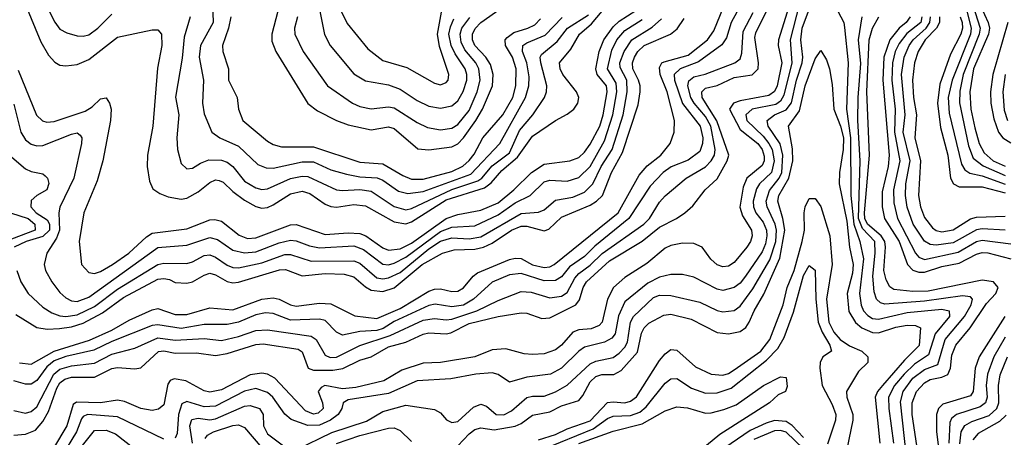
# Model space of a CAD drawing. Header units: inches. Extents: x 990535 to 1117859, y 769386 to 892122.
# Tile 332 of 656: x 1072570 to 1075987, y 782331 to 783780. Entities that reach past the tile are written whole.
import ezdxf

# ---------------------------------------------------------------- set-up
doc = ezdxf.new("R2010")
doc.units = ezdxf.units.IN
doc.header["$MEASUREMENT"] = 0
doc.layers.add('B0778', color=7, linetype='Continuous')

msp = doc.modelspace()

# ---------------------------------------------------------------- linework, layer by layer
at = {"layer": 'B0778', "color": 5}
for points, elevation in [([(1075867.5, 783910), (1075930.6, 783770), (1075935.5, 783750), (1075931.5, 783730), (1075879.7, 783610), (1075866.9, 783530), (1075870.7, 783470), (1075884.7, 783404.7), (1075899.7, 783350), (1075917.4, 783317.4), (1075948.6, 783290), (1075990, 783271.3)], 3380), ([(1072642.4, 783870), (1072691.9, 783771.9), (1072710, 783747.3), (1072734.3, 783734.3), (1072770, 783723.9), (1072790, 783722.5), (1072810, 783728), (1072841.4, 783750), (1072890, 783799.6)], 3440), ([(1073238.5, 783870), (1073241.2, 783770), (1073197.3, 783690), (1073192.5, 783650), (1073207.9, 783570), (1073204.6, 783490), (1073210, 783453.7), (1073236.6, 783390), (1073265.2, 783370), (1073330, 783340.8), (1073396.9, 783276.9), (1073425.5, 783265.5), (1073450, 783265), (1073550, 783286.6), (1073590, 783286.2), (1073650, 783259), (1073703.7, 783243.7), (1073750, 783234.9), (1073811, 783231), (1073830, 783222.7), (1073884.8, 783184.8), (1073916.5, 783176.5), (1073970, 783184), (1074135.8, 783244.2), (1074236.3, 783350), (1074325.6, 783510), (1074337.2, 783550), (1074338.4, 783581.6), (1074330, 783630), (1074314.5, 783670), (1074316.2, 783690), (1074330, 783699.8), (1074393.9, 783726.1), (1074452.4, 783787.6)], 3460), ([(1072570, 782588.7), (1072610, 782584.8), (1072690, 782629.4), (1072812.4, 782667.6), (1072890, 782702.5), (1072950, 782737.2), (1073030, 782772.5), (1073050, 782777.1), (1073110, 782756.7), (1073150, 782756.4), (1073230, 782779.5), (1073310, 782773.2), (1073410, 782809.8), (1073450, 782814.1), (1073470, 782810.3), (1073510, 782790.4), (1073530, 782786), (1073610, 782795.9), (1073650, 782794), (1073732.6, 782752.6), (1073810, 782742.9), (1073890, 782777.4), (1073990, 782837.8), (1074010, 782845.3), (1074030, 782846.4), (1074070, 782837), (1074090, 782837.5), (1074110, 782848.9), (1074143.4, 782890), (1074158.7, 782901.3), (1074270, 782948.1), (1074290, 782952.5), (1074310, 782950.6), (1074350, 782929.6), (1074390, 782919.9), (1074410, 782922.2), (1074425.2, 782930), (1074647.1, 783110), (1074719.6, 783240.4), (1074747.6, 783272.4), (1074795.3, 783310), (1074827.2, 783350), (1074840.9, 783390), (1074842.6, 783430), (1074816.6, 783530), (1074792.7, 783590), (1074790, 783614.5), (1074798.3, 783630), (1074806.3, 783633.7), (1074890, 783657.3), (1074957.4, 783710), (1074978.6, 783741.4), (1075022.6, 783850)], 3280), ([(1075275.9, 783835.9), (1075244.1, 783710), (1075250, 783630), (1075222.1, 783517.9), (1075210, 783497), (1075194, 783486), (1075112.2, 783470), (1075089.9, 783450), (1075092.9, 783430), (1075150, 783375.7), (1075170.3, 783350), (1075181, 783330), (1075188.3, 783290), (1075178.5, 783250), (1075137.3, 783210), (1075126.8, 783193.2), (1075115.7, 783150), (1075116.6, 783130), (1075125.1, 783110), (1075150, 783077.6), (1075161.5, 783050), (1075163.2, 783030), (1075158.3, 783001.7), (1075146.1, 782973.9), (1075088.3, 782890), (1075070, 782866), (1075050, 782850.1), (1075010, 782840.6), (1074990, 782844.5), (1074910, 782886.6), (1074870, 782895.5), (1074830, 782895.5), (1074790, 782886.3), (1074750, 782866), (1074670, 782800.6), (1074648.2, 782751.8), (1074636.5, 782690), (1074625.3, 782674.7), (1074599.7, 782660.3), (1074530, 782643.9), (1074510, 782629.6), (1074450, 782570), (1074411.6, 782550), (1074330, 782539.3), (1074270, 782522.5), (1074230, 782548.7), (1074210, 782554.2), (1074152.7, 782550), (1074066.2, 782533.8), (1073950, 782526.8), (1073850, 782483.2), (1073710, 782461.1), (1073692.7, 782450), (1073688, 782430), (1073675.1, 782410), (1073648.3, 782390), (1073610, 782373.2), (1073570, 782371.3), (1073512.1, 782392.1), (1073490, 782410.9), (1073448.9, 782470), (1073430, 782486.1), (1073390, 782499.9), (1073350, 782491.2), (1073250, 782438.9), (1073210, 782436.9), (1073150, 782454.6), (1073133.3, 782446.7), (1073121.4, 782410), (1073116.5, 782343.5), (1073110, 782327.1)], 3160), ([(1075071.1, 783828.9), (1075039.6, 783770), (1075023.3, 783716.7), (1075007.1, 783692.9), (1074926.2, 783633.8), (1074861.7, 783610), (1074841, 783590), (1074842, 783570), (1074869.7, 783489.7), (1074931.1, 783410), (1074940.2, 783370), (1074939.9, 783350), (1074930, 783322.9), (1074890, 783292), (1074830.4, 783269.6), (1074803.1, 783250), (1074758.3, 783201.7), (1074683.9, 783090), (1074566.2, 782993.8), (1074530, 782957.8), (1074478.3, 782921.7), (1074450, 782887.4), (1074430, 782874.3), (1074390, 782874.1), (1074310, 782899.4), (1074270, 782894.8), (1074210, 782869.3), (1074145, 782810), (1074110, 782789.1), (1074070, 782783.1), (1074012.3, 782792.3), (1073990, 782788.4), (1073870, 782732), (1073831.5, 782708.5), (1073810, 782701.8), (1073750, 782697.5), (1073690, 782684.9), (1073670, 782695.3), (1073630, 782735.7), (1073610, 782740.1), (1073510, 782736.9), (1073450, 782760.4), (1073423.1, 782763.1), (1073390, 782755.4), (1073330, 782730), (1073290, 782721.8), (1073210, 782722.4), (1073130, 782708.8), (1073050, 782721.5), (1073030, 782718.7), (1072890, 782662.9), (1072827, 782633), (1072730, 782611.2), (1072690, 782596.1), (1072664.6, 782575.4), (1072630, 782527.7), (1072610, 782515.5), (1072590, 782515.2), (1072550, 782526.2)], 3260), ([(1072550, 782338), (1072590, 782341.2), (1072624.6, 782355.4), (1072650, 782385.1), (1072670, 782419.6), (1072698.6, 782501.4), (1072710, 782519.4), (1072727.3, 782532.7), (1072750, 782539.2), (1072830, 782539.9), (1072890, 782568.9), (1072910, 782572.6), (1072970, 782568.7), (1072990, 782571.7), (1073052, 782628), (1073070, 782630.9), (1073110, 782623.1), (1073183.4, 782623.4), (1073250, 782614), (1073290, 782621.6), (1073390, 782652.5), (1073415.2, 782655.2), (1073536.3, 782636.3), (1073550, 782627.8), (1073570.7, 782570), (1073590, 782563.5), (1073656.5, 782563.5), (1073691, 782569), (1073750, 782597.9), (1073790, 782610.3), (1073850, 782644.4), (1073910, 782660.9), (1073970, 782688.8), (1073990, 782693), (1074050, 782690), (1074066.5, 782693.5), (1074130, 782725.8), (1074230, 782750), (1074310, 782762.7), (1074330, 782761.7), (1074382.6, 782742.6), (1074410, 782745.3), (1074499.9, 782790), (1074512.8, 782807.2), (1074525.5, 782850), (1074537.1, 782870), (1074617, 782943), (1074730, 783011.4), (1074790, 783059.4), (1074849.9, 783090), (1074878.7, 783110), (1074905.6, 783134.4), (1074948.8, 783190), (1074990, 783228.1), (1075025.4, 783290), (1075031.4, 783310), (1074989.2, 783429.2), (1074939, 783510), (1074937.2, 783530), (1074950, 783542.8), (1074990, 783551.6), (1075050, 783579.9), (1075111.7, 783588.3), (1075132.2, 783610), (1075133.9, 783630), (1075121.6, 783718.4), (1075125.1, 783734.9), (1075161.5, 783810)], 3220), ([(1072550, 782423.3), (1072590, 782414.4), (1072610, 782419.9), (1072630, 782436.1), (1072688.9, 782550), (1072710, 782567.6), (1072750, 782578.3), (1072830, 782587.6), (1072890, 782619), (1072970, 782640.2), (1073050, 782675.6), (1073110, 782667.7), (1073210, 782673.5), (1073270, 782666.7), (1073330, 782680.2), (1073390, 782701.7), (1073430, 782704), (1073581.6, 782681.6), (1073599.4, 782670), (1073630, 782615.4), (1073648.1, 782608.1), (1073670, 782608.8), (1073750, 782649.3), (1073856.2, 782683.8), (1073970, 782736.7), (1074010, 782742.9), (1074050, 782738.1), (1074070, 782740.7), (1074156.1, 782770), (1074230, 782805.1), (1074310, 782836.1), (1074345.2, 782834.8), (1074410, 782815.1), (1074450, 782820.5), (1074470, 782833.5), (1074496.8, 782883.2), (1074510, 782898.7), (1074550, 782928), (1074591.8, 782968.2), (1074735.9, 783070), (1074756.2, 783090), (1074790, 783146.4), (1074810, 783169.1), (1074882.7, 783230), (1074950, 783269.1), (1074970, 783289.7), (1074981.4, 783310), (1074984, 783330), (1074968.7, 783410), (1074950, 783444.1), (1074910.6, 783490), (1074899.6, 783510), (1074889.1, 783550), (1074891.7, 783568.3), (1074910, 783581.7), (1074949.2, 783590.8), (1075051.7, 783630), (1075070, 783643.7), (1075076, 783664), (1075080.8, 783739.2), (1075114.9, 783805.1)], 3240), ([(1072564.3, 783604.3), (1072628.7, 783448.7), (1072648.8, 783428.8), (1072664.8, 783424.8), (1072690, 783426.4), (1072797.7, 783462.3), (1072822.2, 783477.8), (1072850, 783504.8), (1072870, 783509.1), (1072882.3, 783490), (1072887.4, 783470), (1072885.5, 783430), (1072858.3, 783290), (1072839.3, 783220.7), (1072792.7, 783110), (1072776.8, 783010), (1072785, 782930), (1072810, 782902.9), (1072830, 782899.4), (1072850, 782905.8), (1072892.6, 782930), (1072949.4, 782970), (1073010, 783025.9), (1073030, 783038.6), (1073150, 783054.3), (1073230, 783085.6), (1073247, 783087), (1073270, 783081.3), (1073331.6, 783031.6), (1073360.8, 783020.8), (1073390, 783022.4), (1073510, 783067.8), (1073530, 783069.2), (1073630, 783034.6), (1073710, 783040.6), (1073750, 783037.5), (1073771.8, 783030), (1073830, 782987.8), (1073850, 782979.8), (1073890, 782985.3), (1073930, 783004.7), (1074050, 783089.7), (1074090, 783103.7), (1074170, 783118.5), (1074230, 783144.5), (1074285.2, 783190), (1074346.5, 783250), (1074390, 783278.2), (1074478.7, 783290), (1074510, 783301.5), (1074530, 783319.9), (1074550, 783348.2), (1074582.9, 783410), (1074595.4, 783450), (1074609.1, 783530), (1074606.8, 783550), (1074574.6, 783590), (1074569.7, 783610), (1074581.4, 783670), (1074597.1, 783710), (1074630, 783755.1), (1074650, 783774.7), (1074708, 783812)], 3380), ([(1072590, 783832.1), (1072643.1, 783703.1), (1072670, 783656.6), (1072692, 783632), (1072710, 783622.7), (1072730, 783620.3), (1072770, 783624.4), (1072810, 783641.9), (1072910, 783719.9), (1073030, 783744.6), (1073050, 783744.6), (1073062.2, 783730), (1073062.9, 783690), (1073048.6, 783611.4), (1073031.7, 783410), (1073013.5, 783310), (1073013, 783270), (1073020.1, 783220.1), (1073032.6, 783192.6), (1073056.2, 783176.2), (1073085.4, 783165.4), (1073130, 783157.6), (1073150, 783161), (1073190, 783182.9), (1073230, 783214.9), (1073250, 783223.7), (1073262.4, 783222.4), (1073276.5, 783216.5), (1073310, 783183.6), (1073350, 783154.1), (1073390, 783131.9), (1073410, 783126.3), (1073430, 783128.2), (1073450, 783137), (1073510, 783176.1), (1073550, 783184.5), (1073576.6, 783176.6), (1073630, 783139.9), (1073650, 783131.3), (1073670, 783129.6), (1073730, 783138.3), (1073770, 783134.5), (1073870, 783078.4), (1073910, 783071.4), (1073930, 783078.4), (1074050, 783154.9), (1074183, 783197), (1074206.5, 783213.5), (1074243.6, 783256.4), (1074297.3, 783302.7), (1074350, 783375.7), (1074430, 783430.6), (1074470, 783452), (1074492.7, 783470), (1074506.5, 783490), (1074509.9, 783510), (1074502.9, 783530), (1074455.4, 783590), (1074445.5, 783610), (1074443.6, 783630), (1074482.3, 783677.7), (1074512.9, 783730), (1074554.2, 783765.8), (1074591.3, 783810)], 3420), ([(1075233.8, 783806.2), (1075203.4, 783710), (1075202.5, 783690), (1075214.4, 783630), (1075198.8, 783550), (1075189.5, 783530.5), (1075170, 783516.7), (1075070, 783498.6), (1075046.9, 783490), (1075033.5, 783470), (1075070, 783398.9), (1075132, 783350), (1075146.4, 783330), (1075153.4, 783306.6), (1075153.5, 783290), (1075146.6, 783273.4), (1075093.5, 783230), (1075081.2, 783198.8), (1075069.5, 783129.5), (1075078.8, 783098.8), (1075109.5, 783050), (1075112.2, 783030), (1075106.3, 783010), (1075093.1, 782990), (1075050, 782937.8), (1075030, 782924.6), (1075010, 782922.1), (1074990, 782929.1), (1074968.9, 782948.9), (1074938.9, 782990), (1074910, 783002.8), (1074870, 783004.9), (1074830, 782996), (1074810, 782986.9), (1074746.3, 782933.7), (1074670, 782885.3), (1074630.3, 782850), (1074609.9, 782810), (1074591.5, 782730), (1074580.8, 782719.2), (1074552.8, 782707.2), (1074510, 782703.8), (1074490, 782695.8), (1074450, 782650.1), (1074430, 782634.4), (1074390, 782620.8), (1074350, 782617.8), (1074320.8, 782620.8), (1074257.4, 782637.4), (1074210, 782634.5), (1074150, 782610), (1074030, 782590.6), (1073970, 782588.4), (1073896.1, 782563.9), (1073833.7, 782526.3), (1073736.9, 782503.1), (1073690, 782499.4), (1073629.1, 782510), (1073616, 782504), (1073605.4, 782490), (1073621.3, 782450), (1073622.8, 782430), (1073605.5, 782414.5), (1073590, 782411.3), (1073562.5, 782422.5), (1073455.4, 782535.4), (1073430, 782549.8), (1073410, 782553.6), (1073370, 782547.8), (1073270, 782495.8), (1073230, 782486.8), (1073210, 782491.6), (1073146.6, 782526.6), (1073106.1, 782533.9), (1073092.3, 782527.7), (1073084.4, 782515.6), (1073070, 782443.3), (1073051.4, 782428.6), (1073030, 782423.6), (1072990, 782430.1), (1072934.4, 782454.4), (1072910, 782459.5), (1072850, 782450), (1072767.4, 782452.6), (1072755.9, 782444.1), (1072733.9, 782370), (1072687.1, 782292.9)], 3180), ([(1073465.9, 783810), (1073444.6, 783730), (1073445.5, 783705.5), (1073459.4, 783670), (1073570, 783488.8), (1073604.1, 783464.1), (1073670, 783429.7), (1073710, 783414.7), (1073790, 783397.3), (1073850, 783408.3), (1073870, 783402.9), (1073952.2, 783332.2), (1073990, 783328.6), (1074070, 783339.3), (1074090, 783349.3), (1074110, 783370), (1074152.8, 783430), (1074176.4, 783470), (1074210.4, 783550), (1074213.6, 783590), (1074204.2, 783624.2), (1074187.4, 783650), (1074149.7, 783690), (1074141.4, 783710), (1074141.9, 783730), (1074150.7, 783749.3), (1074170, 783770), (1074240.4, 783819.6)], 3520), ([(1073530, 782286.8), (1073653.1, 782346.9), (1073773.1, 782386.9), (1073830, 782420.1), (1073910, 782441.9), (1074010, 782427.6), (1074030, 782416.1), (1074050.8, 782390.8), (1074070, 782382.5), (1074090, 782385.8), (1074145.1, 782434.9), (1074170, 782446.1), (1074190, 782438.9), (1074223.9, 782410), (1074250, 782408.4), (1074277.2, 782422.8), (1074330, 782468.5), (1074350, 782473.6), (1074390, 782473.9), (1074430, 782488.8), (1074470, 782511.6), (1074550, 782585.4), (1074570, 782595.1), (1074630, 782607.7), (1074650, 782623.1), (1074670, 782643.2), (1074679.6, 782660.4), (1074690.2, 782729.8), (1074700.1, 782750), (1074770, 782815.3), (1074790, 782824), (1074830, 782822.4), (1074930, 782799.4), (1074990, 782771.2), (1075010, 782766.2), (1075050, 782770.9), (1075070, 782786.1), (1075114.1, 782845.9), (1075173.7, 782946.3), (1075193.6, 783010), (1075195.9, 783050), (1075191.9, 783070), (1075163.8, 783130), (1075160.5, 783150), (1075172.5, 783187.5), (1075205.2, 783230), (1075214.4, 783250), (1075218.3, 783310), (1075208.6, 783348.6), (1075167.8, 783410), (1075163.6, 783430), (1075190, 783449.8), (1075230, 783466.7), (1075248.3, 783491.7), (1075265.4, 783570), (1075285.3, 783630), (1075287.5, 783650), (1075281, 783710), (1075285.8, 783750), (1075307.8, 783810)], 3140), ([(1073611.4, 783810), (1073628.2, 783728.2), (1073647.8, 783690), (1073730, 783592.1), (1073770, 783567.7), (1073850, 783553.6), (1073890, 783539.2), (1073950, 783499.1), (1073990, 783479.7), (1074030, 783473.2), (1074070, 783480.5), (1074090, 783497.8), (1074109.3, 783530.7), (1074121.7, 783570), (1074121.8, 783590), (1074115.5, 783610), (1074081.2, 783661.2), (1074067.4, 783690), (1074059.4, 783730), (1074064.7, 783755.3), (1074077.2, 783782.8)], 3560), ([(1073675, 783830), (1073706.3, 783766.3), (1073778.7, 783678.7), (1073830, 783638.6), (1073913.9, 783613.9), (1074010, 783560.2), (1074030, 783554.4), (1074050, 783561.9), (1074056.6, 783570), (1074059.9, 783590), (1074026.5, 783686.5), (1074019.5, 783730), (1074033.8, 783806.2)], 3580), ([(1075409.7, 783809.7), (1075429.7, 783769.7), (1075432.9, 783752.9), (1075445.2, 783630), (1075439.6, 783470), (1075453.6, 783370), (1075454.3, 783170), (1075464.5, 783070), (1075485.4, 783010), (1075497.7, 782950), (1075484.5, 782830), (1075489.7, 782789.7), (1075498.4, 782770), (1075512.9, 782752.9), (1075530, 782743.2), (1075550, 782740.5), (1075650, 782763.2), (1075770, 782775.3), (1075796.1, 782770), (1075796.6, 782750), (1075747, 782690), (1075723.5, 782616.5), (1075675, 782585), (1075639.1, 782550), (1075605.7, 782510), (1075585.6, 782470), (1075585.8, 782430), (1075602.4, 782310)], 3140), ([(1075857, 783810), (1075872.4, 783750), (1075869.1, 783730), (1075806.4, 783570), (1075792.5, 783510), (1075795.4, 783455.4), (1075838.8, 783278.8), (1075850, 783258.4), (1075866.9, 783246.9), (1075910, 783237.8), (1075990, 783209.6)], 3340), ([(1075877.3, 783830), (1075902.6, 783750), (1075900, 783730), (1075844.6, 783590), (1075832.3, 783532.3), (1075831.2, 783491.2), (1075862.2, 783342.2), (1075879.3, 783299.3), (1075913, 783273), (1075990, 783239.3)], 3360), ([(1072550, 783486.7), (1072574.2, 783390), (1072590, 783363.6), (1072610, 783348.1), (1072630, 783341.7), (1072650, 783343.3), (1072750, 783382.9), (1072770, 783387.1), (1072779.6, 783379.6), (1072785.9, 783370), (1072784.6, 783350), (1072757.6, 783230), (1072710, 783129.7), (1072706.3, 783110), (1072708.5, 783050), (1072698, 783022), (1072664.5, 782970), (1072655, 782930), (1072659.5, 782910), (1072681.3, 782870), (1072710, 782832.8), (1072730, 782814.8), (1072750, 782804.3), (1072770, 782802.3), (1072810, 782816.6), (1073050, 782989.1), (1073150, 782998), (1073230, 783024), (1073256.7, 783016.7), (1073310, 782980.1), (1073350, 782970.6), (1073390, 782974.6), (1073470, 783005.8), (1073510, 783014.5), (1073530, 783012.6), (1073575.6, 782995.6), (1073610, 782988.4), (1073730, 782994.6), (1073762.7, 782982.7), (1073830, 782931.5), (1073850, 782929.3), (1073870, 782934.7), (1073910, 782956), (1074030, 783045.2), (1074070, 783059.6), (1074150, 783064.1), (1074230, 783103.2), (1074290, 783144.3), (1074341, 783170), (1074390, 783217.6), (1074410, 783223.5), (1074470, 783219.9), (1074510, 783232), (1074550, 783271), (1074599.9, 783359.9), (1074628, 783450), (1074642.6, 783530), (1074640, 783560), (1074609.4, 783610), (1074625.4, 783674.6), (1074642.5, 783710), (1074670, 783742.9), (1074730, 783780.6)], 3360), ([(1072557.1, 782757.1), (1072630, 782711.2), (1072665.4, 782705.4), (1072707.8, 782707.8), (1072750, 782714.2), (1072790, 782727.1), (1072857.1, 782762.9), (1072930, 782816.1), (1073050, 782879.3), (1073070, 782882.1), (1073090, 782878.6), (1073110, 782868.4), (1073150, 782865.6), (1073170, 782870), (1073210, 782893.8), (1073230, 782899.7), (1073250, 782894.1), (1073290, 782870.9), (1073310, 782866.5), (1073330, 782868.7), (1073472.2, 782912.2), (1073492.9, 782912.9), (1073550, 782891.5), (1073630, 782898.9), (1073696.3, 782896.3), (1073730, 782887), (1073770, 782852.9), (1073790, 782841.6), (1073830, 782837.1), (1073870.2, 782849.8), (1073967.1, 782930), (1074037.1, 782970), (1074078.3, 782981.7), (1074150, 782984), (1074179.6, 782990), (1074210, 783004.2), (1074276.3, 783050), (1074310, 783063.4), (1074330, 783063.4), (1074390, 783047.7), (1074406.6, 783053.4), (1074450, 783094.7), (1074550, 783136.7), (1074572.3, 783150), (1074592.2, 783170), (1074623.3, 783250), (1074661.4, 783318.6), (1074715.9, 783484.1), (1074723.8, 783530), (1074722.8, 783550), (1074718, 783570), (1074698.4, 783610), (1074696.7, 783630), (1074703.4, 783650), (1074715.7, 783670), (1074736.8, 783690), (1074828, 783730), (1074851.3, 783748.7), (1074875.6, 783784.4)], 3320), ([(1072559.9, 782910), (1072574.7, 782870), (1072600.1, 782830), (1072650, 782782.4), (1072682.1, 782762.1), (1072710, 782752.7), (1072730, 782749.8), (1072770, 782755.2), (1072830, 782784.7), (1072910, 782845), (1073050, 782930.3), (1073070, 782935.5), (1073150, 782933.8), (1073170, 782939.5), (1073210, 782961.3), (1073230, 782963.8), (1073250, 782956.2), (1073290, 782927.7), (1073310, 782920.1), (1073330, 782919), (1073410, 782936.1), (1073490, 782964.6), (1073510, 782964.5), (1073581.9, 782941.9), (1073730, 782942.8), (1073750, 782934.6), (1073810, 782884.1), (1073830, 782880.6), (1073850, 782883.8), (1073890, 782902.9), (1073990, 782984.5), (1074030, 783011.3), (1074070, 783022.5), (1074130, 783019.8), (1074170, 783026.7), (1074310, 783107.6), (1074370, 783112.4), (1074390, 783120.5), (1074430, 783154.1), (1074490, 783164), (1074530, 783181.1), (1074559.5, 783210), (1074587.4, 783270), (1074626, 783330), (1074664.4, 783450), (1074678.5, 783530), (1074676.6, 783570), (1074654.1, 783614.1), (1074653.2, 783630), (1074668, 783670), (1074694.8, 783710), (1074765.4, 783754.6), (1074797.2, 783782.8)], 3340), ([(1073162, 783790), (1073140.8, 783719.2), (1073133.8, 783646.2), (1073110.9, 783510.9), (1073122, 783450), (1073115.8, 783370), (1073118.3, 783330), (1073130, 783280.4), (1073150, 783262.2), (1073170, 783265.2), (1073197.4, 783282.6), (1073226.2, 783293.8), (1073270, 783292.8), (1073290, 783285.7), (1073310, 783271), (1073350, 783219), (1073390, 783196.3), (1073410, 783191.2), (1073430, 783192.6), (1073510, 783228.5), (1073550, 783237.4), (1073570, 783236.2), (1073670, 783189.7), (1073690, 783186.6), (1073750, 783191), (1073790, 783185), (1073870, 783132.1), (1073910, 783120.6), (1073930, 783125.2), (1074069.5, 783190.5), (1074159.5, 783220.5), (1074173.6, 783230), (1074210, 783273.1), (1074270, 783318.3), (1074305, 783395), (1074351, 783450), (1074391.3, 783510), (1074398.8, 783530), (1074399.9, 783550), (1074378.7, 783630), (1074376.5, 783650), (1074381.2, 783658.8), (1074435.6, 783704.4), (1074471.6, 783750), (1074543.5, 783796.5)], 3440), ([(1073302.6, 783790), (1073295.1, 783750), (1073274.2, 783690), (1073275.4, 783670), (1073295, 783610), (1073294.2, 783570), (1073324.8, 783510), (1073329.5, 783470), (1073344.6, 783430), (1073430, 783358.5), (1073450, 783346.4), (1073478.6, 783338.6), (1073590, 783339.3), (1073750, 783285.3), (1073830, 783279.6), (1073899.6, 783239.6), (1073930, 783227), (1073970, 783227), (1074070, 783253.3), (1074108.4, 783271.6), (1074130, 783291.5), (1074146.7, 783313.3), (1074177.7, 783370), (1074247.1, 783450), (1074281.6, 783510), (1074291.6, 783550), (1074293.4, 783610), (1074279.9, 783650), (1074256.3, 783690), (1074255, 783710), (1074261.3, 783718.7), (1074284.6, 783735.4), (1074333.6, 783750), (1074357.7, 783762.3), (1074377.4, 783782.6)], 3480), ([(1073534.5, 783790), (1073523.7, 783750), (1073524.7, 783730), (1073554.3, 783670), (1073638.5, 783550), (1073724.7, 783490), (1073750, 783478.7), (1073790, 783470.5), (1073850, 783477.3), (1073870, 783474.3), (1073950, 783423.1), (1073985.8, 783405.8), (1074030, 783397.3), (1074070, 783403.4), (1074090, 783416.5), (1074130, 783465), (1074157.8, 783530), (1074168.2, 783570), (1074163.5, 783610), (1074152.9, 783630), (1074115.2, 783675.2), (1074102, 783702), (1074098.4, 783730), (1074104.3, 783750), (1074132.5, 783787.5)], 3540), ([(1075653.1, 782210), (1075626.5, 782453.5), (1075636.4, 782490), (1075670, 782535.4), (1075710, 782566.3), (1075756.2, 782583.8), (1075781.6, 782670), (1075848.6, 782750), (1075872.2, 782790), (1075876.6, 782810), (1075870, 782817.8), (1075842.1, 782822.1), (1075710, 782802.9), (1075572.7, 782792.7), (1075557.2, 782797.2), (1075543.2, 782810), (1075535.7, 782835.7), (1075530.8, 782890), (1075538.8, 782970), (1075537.4, 783010), (1075494.8, 783054.8), (1075481.5, 783090), (1075487.1, 783290), (1075479, 783430), (1075479.9, 783510), (1075488.5, 783628.5), (1075481.2, 783710), (1075493.5, 783790)], 3160), ([(1075697.2, 782210), (1075667.3, 782410), (1075667.5, 782450), (1075682.3, 782490), (1075710, 782520.2), (1075730, 782531.7), (1075770, 782538.9), (1075791.3, 782548.7), (1075800.1, 782570), (1075804.6, 782615.4), (1075819, 782650), (1075868.6, 782710), (1075925.5, 782794.5), (1075957.5, 782830), (1075965.2, 782850), (1075949.4, 782870), (1075910, 782876.5), (1075722.1, 782837.9), (1075670, 782836.1), (1075604, 782844), (1075590, 782853.1), (1075576.6, 782876.6), (1075568.7, 782910), (1075574.4, 782990), (1075572, 783010), (1075559.9, 783030), (1075512.7, 783070), (1075503, 783090), (1075501.5, 783110), (1075518.7, 783310), (1075509.9, 783529.9), (1075518.3, 783710), (1075529, 783751), (1075551.9, 783790)], 3180), ([(1075660.2, 783790), (1075646.8, 783770), (1075621.5, 783750), (1075589.4, 783710.6), (1075568.8, 783650), (1075564.8, 783570), (1075587.1, 783310), (1075583.6, 783270), (1075562.9, 783182.9), (1075563, 783130), (1075571.1, 783090), (1075622.5, 783010), (1075650.5, 782930.5), (1075670, 782910.6), (1075690, 782903.9), (1075710, 782903.3), (1075770, 782923.9), (1075830, 782934.4), (1075890, 782965.9), (1075910, 782971.8), (1075930, 782970.7), (1076010, 782950)], 3220), ([(1075701.2, 783790), (1075697.2, 783770), (1075648.5, 783731.5), (1075622.5, 783697.5), (1075608.5, 783670), (1075598.7, 783630), (1075596.7, 783570), (1075608, 783470), (1075605.4, 783390), (1075624.2, 783290), (1075602, 783190), (1075603.8, 783143.8), (1075615.8, 783090), (1075679, 782970), (1075690, 782955.7), (1075710, 782947.6), (1075827.3, 782972.7), (1075890, 783009.8), (1075910, 783015), (1076010, 783001.6)], 3240), ([(1075990, 783049.1), (1075910, 783053.9), (1075890, 783050.4), (1075810, 783005.5), (1075750, 782997.9), (1075730, 783000.1), (1075710, 783010.8), (1075670.9, 783070.9), (1075650.1, 783129.9), (1075644.5, 783170), (1075645.7, 783210), (1075659.7, 783290), (1075636.5, 783390), (1075643.2, 783450), (1075630, 783590), (1075639.6, 783650), (1075657.2, 783690), (1075670.2, 783710), (1075715.5, 783750), (1075728.9, 783770), (1075730.6, 783790)], 3260), ([(1075762.3, 783790), (1075762, 783770), (1075751.6, 783750), (1075712.4, 783710), (1075688.5, 783670), (1075674.9, 783630), (1075668.2, 783570), (1075671.5, 783510), (1075681.8, 783450), (1075676.1, 783370), (1075696.1, 783290), (1075688.7, 783170), (1075696.1, 783130), (1075710, 783093.4), (1075737.8, 783057.8), (1075750, 783048.9), (1075770, 783044.2), (1075810, 783051.2), (1075870, 783088.7), (1075890, 783094.6), (1075990, 783098.1)], 3280), ([(1075834.2, 783790), (1075841, 783770), (1075841.3, 783750), (1075835.8, 783730), (1075799.7, 783660.3), (1075763.7, 783556.3), (1075754.7, 783490), (1075765.8, 783405.8), (1075790.5, 783310), (1075800.1, 783230), (1075810.3, 783210.3), (1075830, 783200.1), (1075910, 783200.4), (1075990, 783178.8)], 3320), ([(1075999, 783770), (1075947.4, 783590), (1075939.2, 783530), (1075939.7, 783490), (1075950, 783435.8), (1075967.1, 783390), (1075981.6, 783370), (1076010, 783352.5)], 3420), ([(1074090, 782300.5), (1074130, 782342.6), (1074150, 782357.2), (1074170, 782362.9), (1074216.3, 782356.3), (1074290, 782369.8), (1074310, 782378.9), (1074350, 782407.8), (1074410, 782418.5), (1074450, 782440.2), (1074510, 782458.9), (1074524.6, 782475.4), (1074550, 782523), (1074570, 782541.7), (1074590, 782548.6), (1074631.5, 782548.5), (1074657.1, 782562.9), (1074714.2, 782625.8), (1074728.4, 782691.6), (1074737.1, 782710), (1074753.3, 782726.7), (1074805.9, 782754.1), (1074830, 782757.5), (1074900.7, 782740.7), (1074990, 782694.3), (1075030, 782689.3), (1075070, 782697.5), (1075090, 782711.6), (1075101.9, 782730), (1075119.2, 782770), (1075152.6, 782827.4), (1075207.9, 782952.1), (1075225.1, 783050), (1075218.7, 783090), (1075200.5, 783150), (1075204.6, 783170), (1075239, 783230), (1075252.5, 783290), (1075252.3, 783332.3), (1075237.9, 783410), (1075276.7, 783463.3), (1075295.3, 783550), (1075330, 783643.6), (1075350, 783673.4), (1075370, 783641.1), (1075380.1, 783610), (1075390, 783554.8), (1075394.8, 783470), (1075419, 783410), (1075428.6, 783370), (1075428.2, 783330), (1075414.6, 783250), (1075414, 783210), (1075440.4, 783080.4), (1075450, 782990), (1075462.4, 782930), (1075460.2, 782899.8), (1075441.8, 782830), (1075447.8, 782767.8), (1075470, 782728.5), (1075492.6, 782710), (1075530, 782693.9), (1075550, 782693.2), (1075610, 782712.9), (1075650, 782719.8), (1075678.6, 782718.6), (1075695.9, 782710), (1075691.2, 782648.8), (1075641.1, 782598.9), (1075563.9, 782510), (1075547.4, 782490), (1075538.4, 782470), (1075555.2, 782310)], 3120), ([(1075989.8, 783589.8), (1075982.3, 783530), (1075986.4, 783466.4), (1075998, 783430)], 3440), ([(1072542.9, 783302.9), (1072590, 783262.6), (1072610, 783252.8), (1072650, 783244.7), (1072658.3, 783238.3), (1072666.2, 783230), (1072671, 783211), (1072664.2, 783190), (1072629.6, 783170.4), (1072610, 783152.7), (1072609.4, 783130.6), (1072627.4, 783110), (1072665.1, 783085.1), (1072674.1, 783070), (1072674.1, 783050), (1072650, 783027), (1072592.5, 783010), (1072551.1, 782990)], 3340), ([(1074370, 782321.8), (1074430, 782339.9), (1074470, 782359.5), (1074550, 782388.1), (1074610, 782451.2), (1074630, 782454.1), (1074670, 782450.6), (1074690, 782455.5), (1074710, 782471), (1074790, 782596.6), (1074810, 782620.3), (1074830, 782635.2), (1074850, 782633.6), (1074914.8, 782574.8), (1074969.8, 782549.8), (1075010, 782546.6), (1075030, 782552.1), (1075050, 782564.7), (1075141.9, 782630), (1075173.8, 782670), (1075219.6, 782790), (1075233.6, 782850), (1075257.5, 782910), (1075285.8, 783010), (1075293.8, 783050), (1075292.1, 783110), (1075295.9, 783130), (1075310, 783159.3), (1075330, 783159.3), (1075350, 783132.1), (1075381.6, 783030), (1075389.8, 782930), (1075369.4, 782810.6), (1075378.4, 782730), (1075395, 782695), (1075417.6, 782670), (1075450, 782648.1), (1075492.7, 782630), (1075513.4, 782610), (1075513.3, 782590), (1075481.3, 782558.7), (1075439.8, 782490), (1075440, 782470), (1075461, 782410), (1075460.8, 782390), (1075439.9, 782290)], 3080), ([(1072538.6, 783110), (1072599.5, 783090), (1072622.6, 783070), (1072623.6, 783050), (1072467.2, 782990)], 3320), ([(1074389.7, 782290.3), (1074560.3, 782359.7), (1074610, 782395.7), (1074630, 782404.2), (1074690, 782406.7), (1074721.9, 782418.1), (1074743.7, 782436.3), (1074810, 782518.8), (1074830, 782533.7), (1074850, 782535.1), (1074900.9, 782500.9), (1074950, 782483.9), (1074990, 782484.4), (1075038.5, 782501.5), (1075161.9, 782598.1), (1075201.2, 782638.8), (1075222.9, 782677.1), (1075255.6, 782764.4), (1075290, 782891.6), (1075310, 782927.1), (1075330, 782910.3), (1075332.4, 782810), (1075341.5, 782730), (1075355, 782695), (1075382, 782650), (1075386.7, 782630), (1075357.1, 782610), (1075347.8, 782590), (1075346.5, 782570), (1075354.4, 782510), (1075390, 782445), (1075402.4, 782410), (1075400.8, 782390), (1075373.5, 782306.5)], 3060), ([(1075988.8, 782750), (1075899.9, 782610), (1075885.5, 782570), (1075878.8, 782490), (1075870, 782474.5), (1075774.1, 782445.9), (1075758.1, 782430), (1075751.2, 782410), (1075751.5, 782350), (1075767.1, 782230)], 3220), ([(1075990, 782677.8), (1075950.8, 782610), (1075928.4, 782550), (1075923.7, 782510), (1075927, 782470), (1075921.9, 782450), (1075903.1, 782436.9), (1075820.8, 782410), (1075804.2, 782395.8), (1075797.6, 782382.4), (1075794.4, 782310)], 3240), ([(1075832.4, 782307.6), (1075837.7, 782350), (1075850, 782371.4), (1075874.7, 782385.3), (1075934, 782406), (1075961.1, 782430), (1075967.9, 782450), (1075967.3, 782510), (1075972.9, 782547.1), (1075998.1, 782610)], 3260), ([(1074510, 782308.6), (1074630, 782351.4), (1074730, 782376.8), (1074810, 782422.9), (1074850, 782436.4), (1074887.4, 782432.6), (1074950, 782414.7), (1074970, 782415.3), (1075013.3, 782426.7), (1075056.4, 782443.6), (1075151.1, 782510), (1075210, 782540.2), (1075230, 782537.6), (1075233.3, 782506.7), (1075227.3, 782490), (1075201.8, 782478.2), (1075172.4, 782450), (1075000.1, 782339.9), (1074933.8, 782286.2)], 3040), ([(1073170.2, 782310), (1073160.6, 782370), (1073167.7, 782392.3), (1073190, 782396.9), (1073230, 782391.7), (1073250, 782394.2), (1073350, 782439.1), (1073370, 782441.5), (1073402.1, 782430), (1073415.2, 782410), (1073416.4, 782370), (1073430, 782342.4), (1073490, 782297.2)], 3140), ([(1073070, 782324.2), (1072910, 782401.4), (1072805.2, 782410), (1072790, 782402.8), (1072784.8, 782395.2), (1072766.8, 782350), (1072715.8, 782264.2)], 3160), ([(1075992.8, 782407.2), (1075970, 782385.1), (1075895.7, 782344.3), (1075877.9, 782322.1)], 3280), ([(1073214.1, 782325.9), (1073221.8, 782338.2), (1073242.3, 782350), (1073310, 782372.1), (1073330, 782373.8), (1073350, 782364.1), (1073410, 782294.5)], 3120), ([(1073670, 782309.3), (1073750, 782336.7), (1073850, 782362), (1073870, 782363.4), (1073890, 782354.8), (1073930, 782316.4)], 3120), ([(1075290, 782330.5), (1075251.3, 782371.3), (1075230, 782385.4), (1075190, 782388.4), (1075160.2, 782379.8), (1075105.5, 782354.5), (1074951.3, 782248.7)], 3060), ([(1072783.9, 782296.1), (1072830, 782354), (1072870, 782355.4), (1072902.6, 782342.6), (1072992.5, 782272.5)], 3140), ([(1075290, 782290.5), (1075230, 782348.1), (1075210, 782354.7), (1075190, 782352.9), (1075117.4, 782322.6)], 3080)]:
    msp.add_lwpolyline(points, dxfattribs=dict(at, elevation=elevation))

doc.saveas('drawing.dxf')
